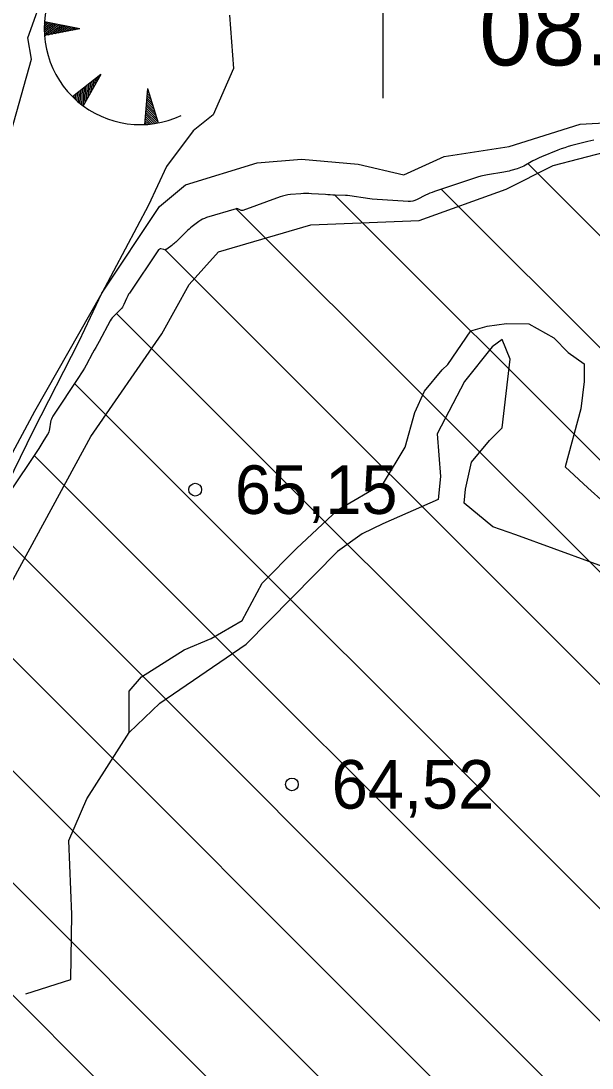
# Model space of a CAD drawing. Extents: x 532503 to 539665, y 6557663 to 6561526.
# Drawn here: x 535181.8 to 535210.5, y 6559743.1 to 6559795.9 of the extents above; entities that cross this region are included whole.
import ezdxf

# ---------------------------------------------------------------- set-up
doc = ezdxf.new("R2010")
doc.units = 0
for name, color, linetype in [('Kaevandatud ala', 7, 'Continuous'), ('KORGUS-EH2000', 7, 'Continuous'), ('RELJEEF', 7, 'Continuous'), ('Veetase', 7, 'Continuous'), ('VORK', 7, 'Continuous')]:
    doc.layers.add(name, color=color, linetype=linetype)

msp = doc.modelspace()

# ---------------------------------------------------------------- linework, layer by layer
at = {"layer": 'Kaevandatud ala'}
for p, q in [((535207.308, 6559788.703), (535303.947, 6559692.064)), ((535202.943, 6559787.412), (535300.74, 6559689.614)), ((535197.58, 6559787.117), (535297.533, 6559687.164)), ((535192.612, 6559786.429), (535294.326, 6559684.715)), ((535189.019, 6559784.365), (535291.119, 6559682.265)), ((535186.572, 6559781.155), (535287.911, 6559679.815)), ((535184.457, 6559777.613), (535284.704, 6559677.366)), ((535182.417, 6559773.996), (535281.497, 6559674.916)), ((535180.416, 6559770.341), (535278.29, 6559672.466)), ((535166.863, 6559766.922), (535268.668, 6559665.117)), ((535178.444, 6559766.656), (535275.083, 6559670.017)), ((535176.48, 6559762.963), (535271.876, 6559667.567)), ((535171.315, 6559756.814), (535265.461, 6559662.668))]:
    msp.add_line(p, q, dxfattribs=at)
msp.add_lwpolyline([(535210.625, 6559789.887), (535210.473, 6559789.858), (535210.322, 6559789.822), (535209.522, 6559789.61), (535209.341, 6559789.56), (535209.163, 6559789.504), (535208.987, 6559789.442), (535208.812, 6559789.375), (535207.989, 6559789.047), (535207.88, 6559789.001), (535207.772, 6559788.952), (535207.666, 6559788.899), (535207.562, 6559788.844), (535207.093, 6559788.583), (535207.015, 6559788.543), (535206.936, 6559788.507), (535206.855, 6559788.476), (535206.772, 6559788.449), (535206.438, 6559788.349), (535206.354, 6559788.325), (535206.269, 6559788.305), (535206.184, 6559788.287), (535206.098, 6559788.271), (535205.265, 6559788.138), (535205.099, 6559788.107), (535204.934, 6559788.07), (535204.771, 6559788.026), (535204.609, 6559787.975), (535202.592, 6559787.293), (535202.48, 6559787.253), (535202.368, 6559787.209), (535202.259, 6559787.16), (535202.15, 6559787.108), (535201.721, 6559786.892), (535201.613, 6559786.846), (535201.501, 6559786.815), (535201.386, 6559786.8), (535201.267, 6559786.8), (535199.45, 6559786.92), (535199.338, 6559786.929), (535199.225, 6559786.941), (535199.114, 6559786.957), (535199.002, 6559786.975), (535198.557, 6559787.054), (535198.445, 6559787.071), (535198.333, 6559787.085), (535198.221, 6559787.095), (535198.108, 6559787.1), (535197.593, 6559787.117), (535197.469, 6559787.122), (535197.346, 6559787.127), (535197.222, 6559787.134), (535197.099, 6559787.141), (535196.405, 6559787.188), (535196.271, 6559787.194), (535196.138, 6559787.195), (535196.004, 6559787.192), (535195.871, 6559787.183), (535195.338, 6559787.139), (535195.206, 6559787.124), (535195.075, 6559787.1), (535194.947, 6559787.067), (535194.82, 6559787.026), (535192.937, 6559786.342), (535192.908, 6559786.335), (535192.88, 6559786.334), (535192.853, 6559786.34), (535192.826, 6559786.352), (535192.72, 6559786.415), (535192.694, 6559786.427), (535192.666, 6559786.433), (535192.638, 6559786.434), (535192.609, 6559786.428), (535191.102, 6559785.98), (535191.002, 6559785.945), (535190.907, 6559785.902), (535190.816, 6559785.85), (535190.73, 6559785.789), (535190.393, 6559785.53), (535190.31, 6559785.464), (535190.229, 6559785.395), (535190.15, 6559785.325), (535190.073, 6559785.252), (535189.557, 6559784.747), (535189.51, 6559784.703), (535189.461, 6559784.66), (535189.411, 6559784.619), (535189.36, 6559784.58), (535189.108, 6559784.398), (535189.076, 6559784.379), (535189.041, 6559784.367), (535189.005, 6559784.364), (535188.967, 6559784.368), (535188.813, 6559784.402), (535188.777, 6559784.405), (535188.744, 6559784.398), (535188.716, 6559784.381), (535188.692, 6559784.353), (535187.224, 6559782.182), (535187.181, 6559782.115), (535187.142, 6559782.046), (535187.106, 6559781.975), (535187.073, 6559781.903), (535186.949, 6559781.609), (535186.915, 6559781.537), (535186.874, 6559781.471), (535186.826, 6559781.408), (535186.773, 6559781.35), (535186.486, 6559781.071), (535186.422, 6559781.004), (535186.363, 6559780.932), (535186.311, 6559780.857), (535186.263, 6559780.777), (535185.701, 6559779.74), (535185.619, 6559779.591), (535185.538, 6559779.441), (535185.455, 6559779.292), (535185.373, 6559779.143), (535185.043, 6559778.547), (535184.959, 6559778.399), (535184.872, 6559778.253), (535184.783, 6559778.108), (535184.69, 6559777.965), (535183.371, 6559775.972), (535183.329, 6559775.901), (535183.296, 6559775.826), (535183.27, 6559775.748), (535183.253, 6559775.668), (535183.201, 6559775.338), (535183.184, 6559775.257), (535183.159, 6559775.178), (535183.127, 6559775.103), (535183.086, 6559775.031), (535182.863, 6559774.677), (535182.811, 6559774.595), (535182.758, 6559774.512), (535182.705, 6559774.431), (535182.652, 6559774.349), (535181.104, 6559772.012)], dxfattribs=at)
at = {"layer": 'KORGUS-EH2000'}
for centre in [(535190.539, 6559772.269), (535195.417, 6559757.413)]:
    msp.add_circle(centre, 0.32, dxfattribs=at)
at = {"layer": 'RELJEEF'}
for p, q in [((535182.93, 6559795.535), (535183.248, 6559795.79)), ((535182.93, 6559795.433), (535183.351, 6559795.77)), ((535182.931, 6559795.639), (535183.145, 6559795.81)), ((535182.933, 6559795.333), (535183.454, 6559795.75)), ((535182.935, 6559795.744), (535183.042, 6559795.83)), ((535182.938, 6559795.234), (535183.557, 6559795.73)), ((535184.723, 6559795.505), (535182.941, 6559795.849)), ((535182.976, 6559795.162), (535183.661, 6559795.71)), ((535183.146, 6559795.195), (535183.764, 6559795.69)), ((535183.315, 6559795.229), (535183.867, 6559795.67)), ((535183.485, 6559795.262), (535183.97, 6559795.65)), ((535183.655, 6559795.295), (535184.073, 6559795.63)), ((535183.824, 6559795.329), (535184.176, 6559795.61)), ((535184.723, 6559795.505), (535182.943, 6559795.156)), ((535183.994, 6559795.362), (535184.279, 6559795.59)), ((535184.163, 6559795.395), (535184.383, 6559795.571)), ((535184.333, 6559795.428), (535184.486, 6559795.551)), ((535184.503, 6559795.462), (535184.589, 6559795.531)), ((535185.785, 6559793.2), (535184.363, 6559792.074)), ((535185.785, 6559793.2), (535184.889, 6559791.623)), ((535185.503, 6559792.705), (535185.513, 6559792.985)), ((535185.589, 6559792.855), (535185.596, 6559793.051)), ((535185.674, 6559793.005), (535185.678, 6559793.116)), ((535184.827, 6559791.67), (535184.855, 6559792.464)), ((535184.906, 6559791.652), (535184.937, 6559792.529)), ((535184.991, 6559791.803), (535185.019, 6559792.594)), ((535185.077, 6559791.953), (535185.102, 6559792.659)), ((535185.162, 6559792.103), (535185.184, 6559792.724)), ((535185.247, 6559792.254), (535185.266, 6559792.79)), ((535185.333, 6559792.404), (535185.349, 6559792.855)), ((535185.418, 6559792.554), (535185.431, 6559792.92)), ((535188.128, 6559792.483), (535187.992, 6559790.675)), ((535188.128, 6559792.483), (535188.681, 6559790.756)), ((535184.438, 6559792.001), (535184.443, 6559792.137)), ((535184.516, 6559791.929), (535184.525, 6559792.203)), ((535184.593, 6559791.861), (535184.607, 6559792.268)), ((535184.671, 6559791.795), (535184.69, 6559792.333)), ((535184.749, 6559791.731), (535184.772, 6559792.398)), ((535188.407, 6559791.611), (535188.086, 6559791.929)), ((535188.354, 6559791.776), (535188.094, 6559792.033)), ((535188.302, 6559791.941), (535188.102, 6559792.138)), ((535188.249, 6559792.105), (535188.11, 6559792.243)), ((535188.196, 6559792.27), (535188.118, 6559792.348)), ((535188.671, 6559790.788), (535188.047, 6559791.405)), ((535188.618, 6559790.953), (535188.055, 6559791.51)), ((535188.565, 6559791.118), (535188.063, 6559791.614)), ((535188.512, 6559791.282), (535188.071, 6559791.719)), ((535188.46, 6559791.447), (535188.078, 6559791.824)), ((535188.202, 6559790.689), (535188.008, 6559790.881)), ((535188.305, 6559790.699), (535188.016, 6559790.986)), ((535188.407, 6559790.712), (535188.023, 6559791.091)), ((535188.506, 6559790.726), (535188.031, 6559791.195)), ((535188.603, 6559790.742), (535188.039, 6559791.3)), ((535188.097, 6559790.681), (535188, 6559790.776))]:
    msp.add_line(p, q, dxfattribs=at)
for points in [[(535125.051, 6559772.986), (535129.891, 6559770.669), (535133.414, 6559769.987), (535142.407, 6559769.394), (535147.749, 6559769.506), (535155.618, 6559769.804), (535162.221, 6559769.856), (535163.934, 6559770.343), (535165.062, 6559773.546), (535166.672, 6559776.141), (535169.527, 6559776.888), (535171.197, 6559777.78), (535174.455, 6559780.736), (535177.998, 6559785.123), (535181.286, 6559790.38), (535182.297, 6559793.973), (535182.105, 6559795.042), (535182.993, 6559797.541)], [(535192.264, 6559796.188), (535192.467, 6559793.506), (535191.449, 6559791.155), (535190.43, 6559790.354), (535189.101, 6559788.551), (535188.185, 6559786.616), (535185.829, 6559782.177), (535182.434, 6559776.206), (535179.94, 6559771.576), (535178.267, 6559767.402), (535176.31, 6559763.72), (535174.509, 6559759.218), (535172.894, 6559756.412), (535171.52, 6559755.128), (535170.263, 6559752.55)], [(535179.132, 6559768.6), (535182.394, 6559775.255), (535184.697, 6559779.759), (535185.829, 6559782.177), (535188.749, 6559786.54), (535190.059, 6559787.635), (535193.665, 6559788.743), (535195.889, 6559788.927), (535198.746, 6559788.684), (535201.053, 6559788.147), (535203.086, 6559789.06), (535206.361, 6559789.559), (535209.932, 6559790.697), (535212.694, 6559790.837)], [(535173.816, 6559754.67), (535175.36, 6559756.994), (535177.536, 6559760.653), (535180.957, 6559766.993), (535185.274, 6559774.951), (535188.859, 6559780.128), (535190.243, 6559782.607), (535191.714, 6559784.25), (535196.367, 6559785.619), (535201.824, 6559785.833), (535206.206, 6559787.409), (535208.573, 6559788.616), (535211.166, 6559789.275), (535213.459, 6559789.011), (535214.686, 6559788.423), (535215.739, 6559787.516), (535217.662, 6559786.701), (535219.772, 6559786.202), (535222.028, 6559785.665), (535223.484, 6559784.612), (535225.075, 6559783.188), (535227.023, 6559781.158)], [(535187.212, 6559760.021), (535187.206, 6559762.113), (535187.841, 6559762.833), (535189.984, 6559764.197), (535191.34, 6559764.766), (535192.913, 6559765.676), (535193.909, 6559767.556), (535195.645, 6559769.308), (535197.722, 6559771.244), (535200.028, 6559772.589), (535201.128, 6559774.415), (535201.606, 6559776.155), (535202.101, 6559777.231), (535202.99, 6559778.313), (535203.274, 6559778.584), (535204.438, 6559780.268), (535205.26, 6559780.503), (535206.221, 6559780.645), (535207.346, 6559780.627), (535208.614, 6559779.92), (535209.34, 6559779.177), (535210.136, 6559778.616), (535210.142, 6559777.72), (535209.971, 6559776.345), (535209.181, 6559773.416), (535210.331, 6559772.365), (535211.144, 6559771.617)], [(535212.5, 6559767.871), (535206.691, 6559769.998), (535205.541, 6559770.392), (535204.1, 6559771.582), (535204.161, 6559772.286), (535204.465, 6559773.66), (535205.363, 6559774.755), (535206.001, 6559775.382), (535206.406, 6559778.842), (535206.014, 6559779.832), (535205.503, 6559779.461), (535204.117, 6559777.719), (535202.739, 6559775.077), (535202.907, 6559772.936), (535202.786, 6559771.768), (535199.999, 6559770.546), (535198.949, 6559770.05), (535197.715, 6559769.153)], [(535212.5, 6559767.871), (535206.691, 6559769.998), (535205.541, 6559770.392), (535204.1, 6559771.582), (535204.161, 6559772.286), (535204.465, 6559773.66), (535205.363, 6559774.755), (535206.001, 6559775.382), (535206.406, 6559778.842), (535206.014, 6559779.832), (535205.503, 6559779.461), (535204.117, 6559777.719), (535202.739, 6559775.077), (535202.907, 6559772.936), (535202.786, 6559771.768), (535199.999, 6559770.546), (535198.949, 6559770.05), (535197.715, 6559769.153)], [(535181.998, 6559746.849), (535184.278, 6559747.572), (535184.326, 6559750.853), (535184.167, 6559754.581), (535185.076, 6559756.688), (535187.212, 6559760.021), (535188.755, 6559761.502), (535193.113, 6559764.475), (535197.715, 6559769.153)], [(535181.998, 6559746.849), (535184.278, 6559747.572), (535184.326, 6559750.853), (535184.167, 6559754.581), (535185.076, 6559756.688), (535187.212, 6559760.021), (535188.755, 6559761.502), (535193.113, 6559764.475), (535197.715, 6559769.153)]]:
    msp.add_lwpolyline(points, dxfattribs=at)
msp.add_arc((535187.773, 6559795.513), 4.844, 163.4234, 295.1745, dxfattribs=at)
at = {"layer": 'VORK'}
msp.add_line((535200, 6559808.001), (535200, 6559791.999), dxfattribs=at)

# ---------------------------------------------------------------- texts
at = {"layer": 'KORGUS-EH2000'}
for s, p in [('65,15 ', (535192.539, 6559771.044)), ('64,52 ', (535197.417, 6559756.188))]:
    msp.add_text(s, height=2.45, dxfattribs=at).set_placement(p)
at = {"layer": 'Veetase'}
msp.add_text('08.05.2007', height=3.6, dxfattribs=at).set_placement((535204.847, 6559793.656))

doc.saveas('drawing.dxf')
